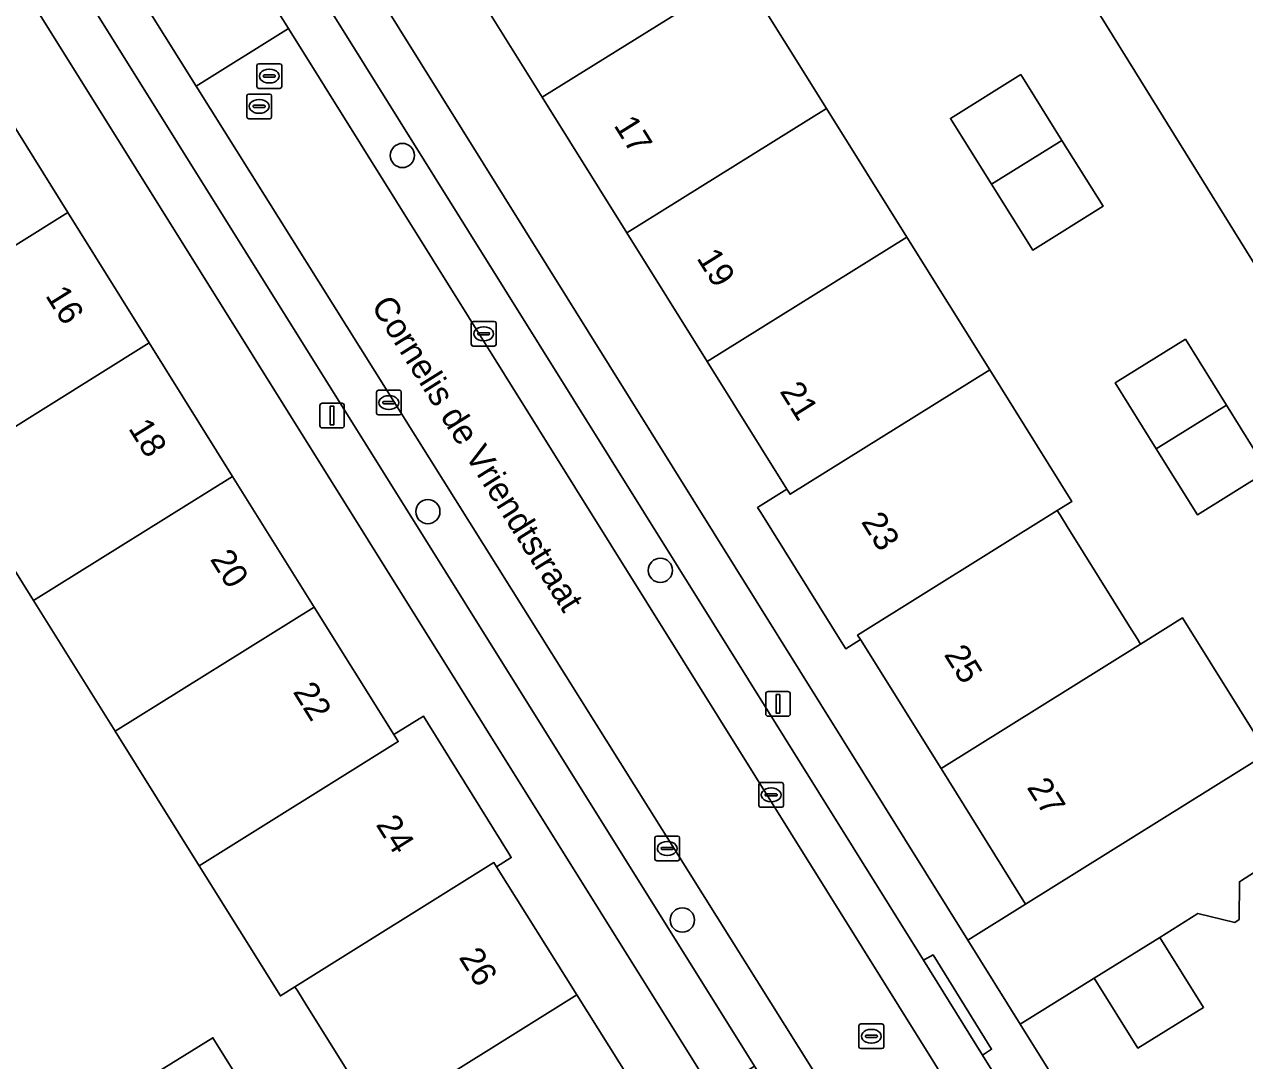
# Model space of a CAD drawing. Extents: x 159664 to 160323, y 385312 to 386115.
# Drawn here: x 159977.18 to 160026.52, y 385620.61 to 385662.53 of the extents above; entities that cross this region are included whole.
import ezdxf

# ---------------------------------------------------------------- set-up
doc = ezdxf.new("R2010")
doc.units = 0
for name, color, linetype in [('IMGEO_Boom', 7, 'Continuous'), ('IMGEO_Erf', 7, 'Continuous'), ('IMGEO_Kolk', 7, 'Continuous'), ('IMGEO_Lichtmast', 7, 'Continuous'), ('IMGEO_Openbare_ruimte_label', 7, 'Continuous'), ('IMGEO_Pand', 7, 'Continuous'), ('IMGEO_Pand_nummerreeks', 7, 'Continuous'), ('IMGEO_Parkeervlak_open', 7, 'Continuous'), ('IMGEO_Rijbaan_lokaal_open', 7, 'Continuous'), ('IMGEO_Rioolput', 7, 'Continuous'), ('IMGEO_Voetpad_open', 7, 'Continuous')]:
    doc.layers.add(name, color=color, linetype=linetype)

msp = doc.modelspace()

# ---------------------------------------------------------------- linework, layer by layer
at = {"layer": 'IMGEO_Boom'}
for centre in [(159992.464, 385657.224), (159993.494, 385642.817), (160002.897, 385640.441), (160003.784, 385626.296)]:
    msp.add_circle(centre, 0.489, dxfattribs=at)
at = {"layer": 'IMGEO_Erf'}
for points in [[(159968.406, 385700.726), (160015.328, 385625.483), (160017.667, 385626.941), (160014.247, 385632.42), (160010.986, 385637.639), (160010.392, 385637.269), (160010.279, 385637.452), (160006.955, 385642.779), (160006.828, 385642.98), (160008.016, 385643.721), (160004.793, 385648.889), (160001.544, 385654.096), (159998.12, 385659.583), (159994.947, 385664.669), (159991.463, 385670.252), (159988.273, 385675.363), (159984.786, 385680.952), (159981.573, 385686.099)], [(159959.501, 385687.375), (159962.694, 385682.253), (159963.287, 385682.625), (159963.473, 385682.33), (159966.736, 385677.128), (159966.868, 385676.918), (159965.674, 385676.169), (159968.888, 385671.018), (159972.184, 385665.737), (159975.553, 385660.339), (159978.939, 385654.913), (159982.227, 385649.644), (159985.597, 385644.244), (159988.896, 385638.958), (159992.113, 385633.802), (159993.311, 385634.546), (159993.489, 385634.259), (159996.763, 385628.99), (159996.869, 385628.819), (159996.275, 385628.449), (159999.521, 385623.272), (160002.973, 385617.767), (160005.148, 385619.125), (159958.233, 385694.255)], [(160030.866, 385646.465), (160017.562, 385667.935), (160011.032, 385678.474), (160011.653, 385678.859), (160009.601, 385682.172), (160009.02, 385681.812), (160004.247, 385689.182)], [(159992.857, 385685.986), (159996.344, 385680.399), (159999.534, 385675.288), (160003.018, 385669.704), (160006.192, 385664.619), (160009.616, 385659.132), (160012.865, 385653.925), (160016.216, 385648.556), (160019.54, 385643.23), (160018.946, 385642.859), (160019.072, 385642.657), (160019.35, 385642.212), (160021.869, 385638.173), (160022.174, 385637.685), (160022.317, 385637.455), (160024.014, 385638.514), (160027.433, 385633.034)], [(159976.165, 385619.871), (159977.828, 385617.199), (159981.965, 385619.771), (159984.801, 385621.535), (159986.458, 385618.873), (159983.622, 385617.109), (159984.625, 385615.497), (159986.566, 385615.455), (159986.808, 385615.147), (159985.865, 385613.445), (159987.034, 385611.574), (159991.52, 385614.377), (159989.769, 385617.182), (159991.464, 385618.24), (159991.335, 385618.447), (159990.821, 385619.269), (159988.572, 385622.87), (159988.23, 385623.417), (159988.12, 385623.593), (159987.528, 385623.223), (159984.244, 385628.485), (159980.845, 385633.93), (159977.546, 385639.216), (159974.176, 385644.616)], [(160034.995, 385633.443), (160026.316, 385627.843), (160026.297, 385626.311), (160026.134, 385626.195), (160024.632, 385626.557), (160023.091, 385625.594), (160024.863, 385622.758), (160022.205, 385621.111), (160020.433, 385623.947), (160017.449, 385622.082), (160031.258, 385599.938)]]:
    msp.add_lwpolyline(points, dxfattribs=at)
for points in [[(160017.467, 385660.502), (160019.132, 385657.837), (160020.797, 385655.173), (160017.956, 385653.398), (160016.291, 385656.062), (160014.626, 385658.726)], [(160024.132, 385649.795), (160025.793, 385647.127), (160027.454, 385644.459), (160024.611, 385642.689), (160022.949, 385645.356), (160021.288, 385648.024)]]:
    msp.add_lwpolyline(points, close=True, dxfattribs=at)
at = {"layer": 'IMGEO_Kolk'}
for p, q in [((159995.251, 385649.584), (159995.251, 385650.436)), ((159995.326, 385650.51), (159996.178, 385650.51)), ((159995.739, 385650.29), (159995.764, 385650.29)), ((159996.252, 385650.436), (159996.252, 385649.584)), ((159995.51, 385650.004), (159995.51, 385650.016)), ((159995.948, 385649.967), (159995.55, 385649.967)), ((159995.553, 385650.053), (159995.951, 385650.053)), ((159995.762, 385649.73), (159995.737, 385649.73)), ((159995.994, 385650.016), (159995.994, 385650.004)), ((159996.178, 385649.51), (159995.326, 385649.51)), ((159991.417, 385646.801), (159991.417, 385647.653)), ((159991.492, 385647.727), (159992.344, 385647.727)), ((159991.719, 385647.27), (159992.117, 385647.27)), ((159991.905, 385647.507), (159991.93, 385647.507)), ((159992.418, 385647.653), (159992.418, 385646.801)), ((159991.676, 385647.221), (159991.676, 385647.233)), ((159992.114, 385647.184), (159991.716, 385647.184)), ((159991.928, 385646.947), (159991.903, 385646.947)), ((159992.16, 385647.233), (159992.16, 385647.221)), ((159992.344, 385646.727), (159991.492, 385646.727)), ((160006.876, 385630.932), (160006.876, 385631.784)), ((160006.951, 385631.858), (160007.803, 385631.858)), ((160007.364, 385631.638), (160007.389, 385631.638)), ((160007.877, 385631.784), (160007.877, 385630.932)), ((160007.135, 385631.352), (160007.135, 385631.364)), ((160007.573, 385631.315), (160007.175, 385631.315)), ((160007.178, 385631.401), (160007.576, 385631.401)), ((160007.387, 385631.078), (160007.362, 385631.078)), ((160007.619, 385631.364), (160007.619, 385631.352)), ((160007.803, 385630.858), (160006.951, 385630.858)), ((160002.674, 385628.763), (160002.674, 385629.615)), ((160002.749, 385629.689), (160003.601, 385629.689)), ((160003.675, 385629.615), (160003.675, 385628.763)), ((160002.933, 385629.183), (160002.933, 385629.195)), ((160003.371, 385629.146), (160002.973, 385629.146)), ((160002.976, 385629.232), (160003.374, 385629.232)), ((160003.162, 385629.469), (160003.187, 385629.469)), ((160003.417, 385629.195), (160003.417, 385629.183)), ((160003.601, 385628.689), (160002.749, 385628.689)), ((160003.185, 385628.909), (160003.16, 385628.909))]:
    msp.add_line(p, q, dxfattribs=at)
for points in [[(159995.251, 385649.584), (159995.251, 385650.436)], [(159995.326, 385650.51), (159996.178, 385650.51)], [(159996.252, 385650.436), (159996.252, 385649.584)], [(159996.178, 385649.51), (159995.326, 385649.51)], [(159991.417, 385646.801), (159991.417, 385647.653)], [(159991.492, 385647.727), (159992.344, 385647.727)], [(159992.418, 385647.653), (159992.418, 385646.801)], [(159992.344, 385646.727), (159991.492, 385646.727)], [(160006.876, 385630.932), (160006.876, 385631.784)], [(160006.951, 385631.858), (160007.803, 385631.858)], [(160007.877, 385631.784), (160007.877, 385630.932)], [(160007.803, 385630.858), (160006.951, 385630.858)], [(160002.674, 385628.763), (160002.674, 385629.615)], [(160002.749, 385629.689), (160003.601, 385629.689)], [(160003.675, 385629.615), (160003.675, 385628.763)], [(160003.601, 385628.689), (160002.749, 385628.689)]]:
    msp.add_lwpolyline(points, dxfattribs=at)
for centre, radius, start, end in [((159995.328, 385650.434), 0.0765, 91.552, 178.448), ((159995.328, 385650.434), 0.0765, 91.552, 178.448), ((159996.176, 385650.434), 0.0765, 1.552, 88.448), ((159996.176, 385650.434), 0.0765, 1.552, 88.448), ((159995.55, 385650.013), 0.0403, 85.8775, 175.7526), ((159995.547, 385650.003), 0.0366, 178.938, 274.7102), ((159995.951, 385650.01), 0.043, 264.8664, 352.4533), ((159995.955, 385650.015), 0.0386, 1.7309, 96.639), ((159995.328, 385649.586), 0.0765, 181.552, 268.448), ((159995.328, 385649.586), 0.0765, 181.552, 268.448), ((159996.176, 385649.586), 0.0765, 271.552, 358.448), ((159996.176, 385649.586), 0.0765, 271.552, 358.448), ((159991.494, 385647.651), 0.0765, 91.552, 178.448), ((159991.494, 385647.651), 0.0765, 91.552, 178.448), ((159991.716, 385647.23), 0.0403, 85.8775, 175.7526), ((159992.121, 385647.232), 0.0386, 1.7309, 96.639), ((159992.342, 385647.651), 0.0765, 1.552, 88.448), ((159992.342, 385647.651), 0.0765, 1.552, 88.448), ((159991.494, 385646.803), 0.0765, 181.552, 268.448), ((159991.494, 385646.803), 0.0765, 181.552, 268.448), ((159991.713, 385647.22), 0.0366, 178.938, 274.7102), ((159992.117, 385647.227), 0.043, 264.8664, 352.4533), ((159992.342, 385646.803), 0.0765, 271.552, 358.448), ((159992.342, 385646.803), 0.0765, 271.552, 358.448), ((160006.953, 385631.782), 0.0765, 91.552, 178.448), ((160006.953, 385631.782), 0.0765, 91.552, 178.448), ((160007.801, 385631.782), 0.0765, 1.552, 88.448), ((160007.801, 385631.782), 0.0765, 1.552, 88.448), ((160007.175, 385631.361), 0.0403, 85.8775, 175.7526), ((160007.172, 385631.351), 0.0366, 178.938, 274.7102), ((160007.576, 385631.358), 0.043, 264.8664, 352.4533), ((160007.58, 385631.363), 0.0386, 1.7309, 96.639), ((160006.953, 385630.934), 0.0765, 181.552, 268.448), ((160006.953, 385630.934), 0.0765, 181.552, 268.448), ((160007.801, 385630.934), 0.0765, 271.552, 358.448), ((160007.801, 385630.934), 0.0765, 271.552, 358.448), ((160002.751, 385629.613), 0.0765, 91.552, 178.448), ((160002.751, 385629.613), 0.0765, 91.552, 178.448), ((160003.599, 385629.613), 0.0765, 1.552, 88.448), ((160003.599, 385629.613), 0.0765, 1.552, 88.448), ((160002.973, 385629.192), 0.0403, 85.8775, 175.7526), ((160002.97, 385629.182), 0.0366, 178.938, 274.7102), ((160003.374, 385629.189), 0.043, 264.8664, 352.4533), ((160003.378, 385629.194), 0.0386, 1.7309, 96.639), ((160002.751, 385628.765), 0.0765, 181.552, 268.448), ((160002.751, 385628.765), 0.0765, 181.552, 268.448), ((160003.599, 385628.765), 0.0765, 271.552, 358.448), ((160003.599, 385628.765), 0.0765, 271.552, 358.448)]:
    msp.add_arc(centre, radius, start, end, dxfattribs=at)
for centre, major_axis, ratio, start_param, end_param in [((159995.738, 385650.01), (-0.387, 0.002), 0.722429, 4.712389, 7.853982), ((159995.763, 385650.01), (-0.39, 0.002), 0.717154, 1.570796, 4.712389), ((159991.904, 385647.227), (-0.387, 0.002), 0.722429, 4.712389, 7.853982), ((159991.929, 385647.227), (-0.39, 0.002), 0.717154, 1.570796, 4.712389), ((160007.363, 385631.358), (-0.387, 0.002), 0.722429, 4.712389, 7.853982), ((160007.388, 385631.358), (-0.39, 0.002), 0.717154, 1.570796, 4.712389), ((160003.161, 385629.189), (-0.387, 0.002), 0.722429, 4.712389, 7.853982), ((160003.186, 385629.189), (-0.39, 0.002), 0.717154, 1.570796, 4.712389)]:
    msp.add_ellipse(centre, major_axis=major_axis, ratio=ratio, start_param=start_param, end_param=end_param, dxfattribs=at)
at = {"layer": 'IMGEO_Lichtmast'}
for p, q in [((159989.125, 385646.304), (159989.125, 385647.104)), ((159989.125, 385647.104), (159989.125, 385646.304)), ((159989.225, 385647.204), (159990.015, 385647.204)), ((159990.015, 385647.204), (159989.225, 385647.204)), ((159990.115, 385647.104), (159990.115, 385646.304)), ((159990.115, 385646.304), (159990.115, 385647.104)), ((159990.015, 385646.204), (159989.225, 385646.204)), ((159989.225, 385646.204), (159990.015, 385646.204)), ((160007.157, 385634.639), (160007.157, 385635.439)), ((160007.157, 385635.439), (160007.157, 385634.639)), ((160007.257, 385635.539), (160008.047, 385635.539)), ((160008.047, 385635.539), (160007.257, 385635.539)), ((160008.147, 385635.439), (160008.147, 385634.639)), ((160008.147, 385634.639), (160008.147, 385635.439)), ((160008.047, 385634.539), (160007.257, 385634.539)), ((160007.257, 385634.539), (160008.047, 385634.539))]:
    msp.add_line(p, q, dxfattribs=at)
for points in [[(159989.545, 385647.079), (159989.695, 385647.079), (159989.695, 385646.329), (159989.545, 385646.329), (159989.545, 385647.079)], [(160007.577, 385635.414), (160007.727, 385635.414), (160007.727, 385634.664), (160007.577, 385634.664), (160007.577, 385635.414)]]:
    msp.add_lwpolyline(points, dxfattribs=at)
for centre, start, end in [((159989.225, 385647.104), 90, 180), ((159989.225, 385647.104), 90, 180), ((159990.015, 385647.104), 0, 90), ((159990.015, 385647.104), 360, 90), ((159989.225, 385646.304), 180, 270), ((159989.225, 385646.304), 180, 270), ((159990.015, 385646.304), 270, 0), ((159990.015, 385646.304), 270, 0), ((160007.257, 385635.439), 90, 180), ((160007.257, 385635.439), 90, 180), ((160008.047, 385635.439), 0, 90), ((160008.047, 385635.439), 360, 90), ((160007.257, 385634.639), 180, 270), ((160007.257, 385634.639), 180, 270), ((160008.047, 385634.639), 270, 0), ((160008.047, 385634.639), 270, 0)]:
    msp.add_arc(centre, 0.1, start, end, dxfattribs=at)
at = {"layer": 'IMGEO_Pand'}
for points in [[(160006.192, 385664.619), (160003.018, 385669.704), (159994.947, 385664.669), (159998.12, 385659.583)], [(160009.616, 385659.132), (160006.192, 385664.619), (159998.12, 385659.583), (160001.544, 385654.096)], [(159978.939, 385654.913), (159975.553, 385660.339), (159967.502, 385655.311), (159970.888, 385649.885)], [(160017.467, 385660.502), (160014.626, 385658.726), (160016.291, 385656.062), (160019.132, 385657.837)], [(160012.865, 385653.925), (160009.616, 385659.132), (160001.544, 385654.096), (160004.793, 385648.889)], [(160017.956, 385653.398), (160020.797, 385655.173), (160019.132, 385657.837), (160016.291, 385656.062)], [(159970.888, 385649.885), (159974.176, 385644.616), (159982.227, 385649.644), (159978.939, 385654.913)], [(160016.216, 385648.556), (160012.865, 385653.925), (160004.793, 385648.889), (160008.016, 385643.721), (160008.142, 385643.519)], [(160024.132, 385649.795), (160021.288, 385648.024), (160022.949, 385645.356), (160025.793, 385647.127)], [(159974.176, 385644.616), (159977.546, 385639.216), (159985.597, 385644.244), (159982.227, 385649.644)], [(160019.54, 385643.23), (160016.216, 385648.556), (160008.142, 385643.519), (160008.016, 385643.721), (160006.828, 385642.98), (160006.955, 385642.779), (160010.279, 385637.452), (160010.392, 385637.269), (160010.986, 385637.639), (160010.872, 385637.822), (160018.946, 385642.859)], [(160024.611, 385642.689), (160027.454, 385644.459), (160025.793, 385647.127), (160022.949, 385645.356)], [(159988.896, 385638.958), (159985.597, 385644.244), (159977.546, 385639.216), (159980.845, 385633.93)], [(160018.946, 385642.859), (160010.872, 385637.822), (160010.986, 385637.639), (160014.247, 385632.42), (160022.317, 385637.455), (160022.174, 385637.685), (160021.869, 385638.173), (160019.35, 385642.212), (160019.072, 385642.657)], [(159992.113, 385633.802), (159988.896, 385638.958), (159980.845, 385633.93), (159984.244, 385628.485), (159992.294, 385633.512)], [(160027.433, 385633.034), (160024.014, 385638.514), (160022.317, 385637.455), (160014.247, 385632.42), (160017.667, 385626.941)], [(159996.869, 385628.819), (159996.763, 385628.99), (159993.489, 385634.259), (159993.311, 385634.546), (159992.113, 385633.802), (159992.294, 385633.512), (159984.244, 385628.485), (159987.528, 385623.223), (159988.12, 385623.593), (159996.168, 385628.619), (159996.275, 385628.449)], [(159996.275, 385628.449), (159996.168, 385628.619), (159988.12, 385623.593), (159988.23, 385623.417), (159988.572, 385622.87), (159990.821, 385619.269), (159991.335, 385618.447), (159991.464, 385618.24), (159999.521, 385623.272)], [(160024.863, 385622.758), (160023.091, 385625.594), (160020.433, 385623.947), (160022.205, 385621.111)], [(160002.973, 385617.767), (159999.521, 385623.272), (159991.464, 385618.24), (159989.769, 385617.182), (159991.52, 385614.377), (159987.034, 385611.574), (159988.719, 385608.877)], [(159986.458, 385618.873), (159984.801, 385621.535), (159981.965, 385619.771), (159983.622, 385617.109)]]:
    msp.add_lwpolyline(points, close=True, dxfattribs=at)
at = {"layer": 'IMGEO_Parkeervlak_open'}
for points in [[(159951.903, 385720.143), (159963.01, 385702.177), (159985.962, 385665.401), (159987.857, 385662.364), (160024.125, 385604.253), (160024.299, 385603.973)], [(160024.384, 385607.262), (160015.917, 385620.829), (160013.539, 385624.666), (159966.892, 385699.4), (159964.522, 385703.225), (159955.104, 385718.361)], [(160020.693, 385601.361), (160020.396, 385601.89), (160010.69, 385617.63), (159984.119, 385660.032), (159982.218, 385663.065), (159948.048, 385717.594)], [(159948.245, 385713.947), (159957.628, 385698.921), (159960.016, 385695.097), (160006.699, 385620.386), (160009.09, 385616.567), (160017.543, 385602.98)]]:
    msp.add_lwpolyline(points, dxfattribs=at)
at = {"layer": 'IMGEO_Rijbaan_lokaal_open'}
for points in [[(159982.218, 385663.065), (159984.119, 385660.032), (159987.857, 385662.364), (159985.962, 385665.401)], [(160020.396, 385601.89), (160024.125, 385604.253), (159987.857, 385662.364), (159984.119, 385660.032), (160010.69, 385617.63)]]:
    msp.add_lwpolyline(points, close=True, dxfattribs=at)
at = {"layer": 'IMGEO_Rioolput'}
for p, q in [((159986.581, 385660.012), (159986.581, 385660.864)), ((159986.656, 385660.938), (159987.508, 385660.938)), ((159987.069, 385660.718), (159987.094, 385660.718)), ((159987.582, 385660.864), (159987.582, 385660.012)), ((159986.84, 385660.432), (159986.84, 385660.444)), ((159987.278, 385660.395), (159986.88, 385660.395)), ((159986.883, 385660.481), (159987.281, 385660.481)), ((159987.092, 385660.158), (159987.067, 385660.158)), ((159987.324, 385660.444), (159987.324, 385660.432)), ((159986.172, 385658.785), (159986.172, 385659.637)), ((159986.247, 385659.711), (159987.099, 385659.711)), ((159987.508, 385659.938), (159986.656, 385659.938)), ((159987.173, 385659.637), (159987.173, 385658.785)), ((159986.431, 385659.205), (159986.431, 385659.217)), ((159986.869, 385659.168), (159986.471, 385659.168)), ((159986.474, 385659.254), (159986.872, 385659.254)), ((159986.66, 385659.491), (159986.685, 385659.491)), ((159986.915, 385659.217), (159986.915, 385659.205)), ((159987.099, 385658.711), (159986.247, 385658.711)), ((159986.683, 385658.931), (159986.658, 385658.931)), ((160011.003, 385622.091), (160011.855, 385622.091)), ((160010.928, 385621.165), (160010.928, 385622.017)), ((160011.187, 385621.585), (160011.187, 385621.597)), ((160011.23, 385621.634), (160011.628, 385621.634)), ((160011.416, 385621.871), (160011.441, 385621.871)), ((160011.671, 385621.597), (160011.671, 385621.585)), ((160011.929, 385622.017), (160011.929, 385621.165)), ((160011.855, 385621.091), (160011.003, 385621.091)), ((160011.625, 385621.548), (160011.227, 385621.548)), ((160011.439, 385621.311), (160011.414, 385621.311))]:
    msp.add_line(p, q, dxfattribs=at)
for points in [[(159986.581, 385660.012), (159986.581, 385660.864)], [(159986.656, 385660.938), (159987.508, 385660.938)], [(159987.582, 385660.864), (159987.582, 385660.012)], [(159986.172, 385658.785), (159986.172, 385659.637)], [(159986.247, 385659.711), (159987.099, 385659.711)], [(159987.508, 385659.938), (159986.656, 385659.938)], [(159987.173, 385659.637), (159987.173, 385658.785)], [(159987.099, 385658.711), (159986.247, 385658.711)], [(160011.003, 385622.091), (160011.855, 385622.091)], [(160010.928, 385621.165), (160010.928, 385622.017)], [(160011.929, 385622.017), (160011.929, 385621.165)], [(160011.855, 385621.091), (160011.003, 385621.091)]]:
    msp.add_lwpolyline(points, dxfattribs=at)
for centre, radius, start, end in [((159986.658, 385660.862), 0.0765, 91.552, 178.448), ((159986.658, 385660.862), 0.0765, 91.552, 178.448), ((159987.506, 385660.862), 0.0765, 1.552, 88.448), ((159987.506, 385660.862), 0.0765, 1.552, 88.448), ((159986.88, 385660.441), 0.0403, 85.8775, 175.7526), ((159986.877, 385660.431), 0.0366, 178.938, 274.7102), ((159987.281, 385660.438), 0.043, 264.8664, 352.4533), ((159987.285, 385660.443), 0.0386, 1.7309, 96.639), ((159986.249, 385659.635), 0.0765, 91.552, 178.448), ((159986.249, 385659.635), 0.0765, 91.552, 178.448), ((159986.658, 385660.014), 0.0765, 181.552, 268.448), ((159986.658, 385660.014), 0.0765, 181.552, 268.448), ((159987.097, 385659.635), 0.0765, 1.552, 88.448), ((159987.097, 385659.635), 0.0765, 1.552, 88.448), ((159987.506, 385660.014), 0.0765, 271.552, 358.448), ((159987.506, 385660.014), 0.0765, 271.552, 358.448), ((159986.471, 385659.214), 0.0403, 85.8775, 175.7526), ((159986.468, 385659.204), 0.0366, 178.938, 274.7102), ((159986.872, 385659.211), 0.043, 264.8664, 352.4533), ((159986.876, 385659.216), 0.0386, 1.7309, 96.639), ((159986.249, 385658.787), 0.0765, 181.552, 268.448), ((159986.249, 385658.787), 0.0765, 181.552, 268.448), ((159987.097, 385658.787), 0.0765, 271.552, 358.448), ((159987.097, 385658.787), 0.0765, 271.552, 358.448), ((160011.005, 385622.015), 0.0765, 91.552, 178.448), ((160011.005, 385622.015), 0.0765, 91.552, 178.448), ((160011.853, 385622.015), 0.0765, 1.552, 88.448), ((160011.853, 385622.015), 0.0765, 1.552, 88.448), ((160011.227, 385621.594), 0.0403, 85.8775, 175.7526), ((160011.224, 385621.584), 0.0366, 178.938, 274.7102), ((160011.628, 385621.591), 0.043, 264.8664, 352.4533), ((160011.632, 385621.596), 0.0386, 1.7309, 96.639), ((160011.005, 385621.167), 0.0765, 181.552, 268.448), ((160011.005, 385621.167), 0.0765, 181.552, 268.448), ((160011.853, 385621.167), 0.0765, 271.552, 358.448), ((160011.853, 385621.167), 0.0765, 271.552, 358.448)]:
    msp.add_arc(centre, radius, start, end, dxfattribs=at)
for centre, major_axis, ratio, start_param, end_param in [((159987.068, 385660.438), (-0.387, 0.002), 0.722429, 4.712389, 7.853982), ((159987.093, 385660.438), (-0.39, 0.002), 0.717154, 1.570796, 4.712389), ((159986.659, 385659.211), (-0.387, 0.002), 0.722429, 4.712389, 7.853982), ((159986.684, 385659.211), (-0.39, 0.002), 0.717154, 1.570796, 4.712389), ((160011.415, 385621.591), (-0.387, 0.002), 0.722429, 4.712389, 7.853982), ((160011.44, 385621.591), (-0.39, 0.002), 0.717154, 1.570796, 4.712389)]:
    msp.add_ellipse(centre, major_axis=major_axis, ratio=ratio, start_param=start_param, end_param=end_param, dxfattribs=at)
at = {"layer": 'IMGEO_Voetpad_open'}
for points in [[(160028.969, 385598.514), (160031.258, 385599.938), (160017.449, 385622.082), (160015.328, 385625.483), (159968.406, 385700.726), (159966.312, 385704.084), (159951.602, 385727.673)], [(159943.501, 385722.607), (159941.362, 385721.273), (159956.019, 385697.802), (159958.233, 385694.255), (160005.148, 385619.125), (160007.265, 385615.734), (160021.079, 385593.612), (160023.379, 385595.043)], [(159955.104, 385718.361), (159964.522, 385703.225), (159964.896, 385703.465), (159967.266, 385699.641), (159966.892, 385699.4), (160013.539, 385624.666), (160013.922, 385624.884), (160016.29, 385621.068), (160015.917, 385620.829), (160024.384, 385607.262)], [(160017.543, 385602.98), (160009.09, 385616.567), (160008.706, 385616.33), (160006.332, 385620.147), (160006.699, 385620.386), (159960.016, 385695.097), (159959.64, 385694.86), (159957.242, 385698.687), (159957.628, 385698.921), (159948.245, 385713.947)], [(160004.247, 385689.182), (160009.02, 385681.812), (160009.601, 385682.172), (160011.653, 385678.859), (160011.032, 385678.474), (160017.562, 385667.935), (160030.866, 385646.465)], [(160027.433, 385633.034), (160017.667, 385626.941), (160015.328, 385625.483), (160017.449, 385622.082), (160020.433, 385623.947), (160023.091, 385625.594), (160024.632, 385626.557), (160026.134, 385626.195), (160026.297, 385626.311), (160026.316, 385627.843), (160034.995, 385633.443)]]:
    msp.add_lwpolyline(points, dxfattribs=at)
msp.add_lwpolyline([(160013.539, 385624.666), (160015.917, 385620.829), (160016.29, 385621.068), (160013.922, 385624.884)], close=True, dxfattribs=at)

# ---------------------------------------------------------------- texts
at = {"layer": 'IMGEO_Openbare_ruimte_label'}
msp.add_text('Cornelis de Vriendtstraat', height=1, rotation=302.0844, dxfattribs=at).set_placement((159991.176, 385651.149))
at = {"layer": 'IMGEO_Pand_nummerreeks'}
for s, rotation, p in [('17', 301.9522, (160000.989, 385658.445)), ('19', 301.9522, (160004.34, 385653.073)), ('16', 301.983, (159978.004, 385651.56)), ('21', 301.9536, (160007.702, 385647.683)), ('18', 301.983, (159981.36, 385646.188)), ('23', 301.9536, (160010.993, 385642.407)), ('20', 301.983, (159984.665, 385640.895)), ('25', 301.9536, (160014.343, 385637.035)), ('22', 301.9823, (159988.015, 385635.529)), ('27', 301.9536, (160017.694, 385631.663)), ('24', 301.9823, (159991.37, 385630.156)), ('26', 301.9823, (159994.724, 385624.786))]:
    msp.add_text(s, height=1, rotation=rotation, dxfattribs=at).set_placement(p)

doc.saveas('drawing.dxf')
